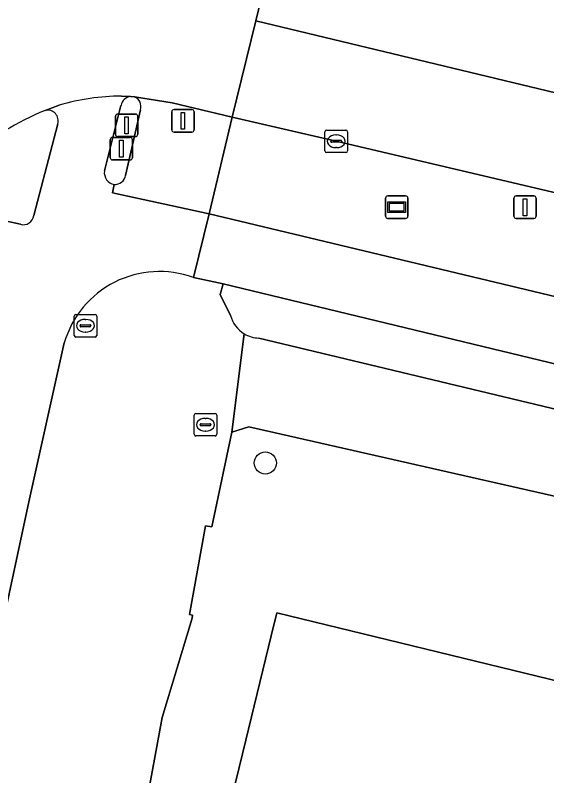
# Model space of a CAD drawing. Extents: x 162803 to 163818, y 381639 to 382475.
# Drawn here: x 163048.82 to 163072.4, y 382423.72 to 382457.46 of the extents above; entities that cross this region are included whole.
import ezdxf

# ---------------------------------------------------------------- set-up
doc = ezdxf.new("R2010")
doc.units = 0
for name, color, linetype in [('IMGEO_Berm_groen', 7, 'Continuous'), ('IMGEO_Boom', 7, 'Continuous'), ('IMGEO_Brandkraan', 7, 'Continuous'), ('IMGEO_Erf', 7, 'Continuous'), ('IMGEO_Fietspad_gesloten', 7, 'Continuous'), ('IMGEO_Fietspad_open', 7, 'Continuous'), ('IMGEO_Kolk', 7, 'Continuous'), ('IMGEO_Lichtmast', 7, 'Continuous'), ('IMGEO_Pand', 7, 'Continuous'), ('IMGEO_Rijbaan_regionaal_gesloten', 7, 'Continuous'), ('IMGEO_Rioolput', 7, 'Continuous'), ('IMGEO_Verkeerseiland_open', 7, 'Continuous'), ('IMGEO_Verkeersregelinstallatiepaal', 7, 'Continuous'), ('IMGEO_Verklikker', 7, 'Continuous'), ('IMGEO_Voetpad_open', 7, 'Continuous')]:
    doc.layers.add(name, color=color, linetype=linetype)

msp = doc.modelspace()

# ---------------------------------------------------------------- linework, layer by layer
at = {"layer": 'IMGEO_Berm_groen'}
for points in [[(163082.026, 382447.399), (163063.057, 382451.865), (163058.452, 382452.934), (163057.421, 382448.648), (163113.973, 382435.112)], [(163058.042, 382445.548), (163057.917, 382445.074), (163058.372, 382444.137)], [(163059.632, 382443.135), (163116.065, 382429.621), (163115.516, 382431.666), (163058.042, 382445.548)]]:
    msp.add_lwpolyline(points, dxfattribs=at)
for centre, radius, start, end in [((163059.668, 382444.473), 1.339, 194.547, 238.8753), ((163059.665, 382444.465), 1.331, 238.8028, 268.5695)]:
    msp.add_arc(centre, radius, start, end, dxfattribs=at)
at = {"layer": 'IMGEO_Boom'}
msp.add_circle((163059.917, 382437.595), 0.489, dxfattribs=at)
at = {"layer": 'IMGEO_Brandkraan'}
for p, q in [((163056.763, 382438.866), (163056.763, 382439.718)), ((163056.838, 382439.792), (163057.69, 382439.792)), ((163057.251, 382439.572), (163057.276, 382439.572)), ((163057.764, 382439.718), (163057.764, 382438.866)), ((163057.022, 382439.286), (163057.022, 382439.298)), ((163057.46, 382439.249), (163057.062, 382439.249)), ((163057.065, 382439.335), (163057.463, 382439.335)), ((163057.506, 382439.298), (163057.506, 382439.286)), ((163057.274, 382439.012), (163057.249, 382439.012)), ((163057.69, 382438.792), (163056.838, 382438.792))]:
    msp.add_line(p, q, dxfattribs=at)
for points in [[(163056.763, 382438.866), (163056.763, 382439.718)], [(163056.838, 382439.792), (163057.69, 382439.792)], [(163057.764, 382439.718), (163057.764, 382438.866)], [(163057.69, 382438.792), (163056.838, 382438.792)]]:
    msp.add_lwpolyline(points, dxfattribs=at)
for centre, radius, start, end in [((163056.84, 382439.716), 0.0765, 91.552, 178.448), ((163056.84, 382439.716), 0.0765, 91.552, 178.448), ((163057.688, 382439.716), 0.0765, 1.552, 88.448), ((163057.688, 382439.716), 0.0765, 1.552, 88.448), ((163057.062, 382439.295), 0.0403, 85.8775, 175.7526), ((163057.059, 382439.285), 0.0366, 178.938, 274.7102), ((163057.463, 382439.292), 0.043, 264.8664, 352.4533), ((163057.467, 382439.297), 0.0386, 1.7309, 96.639), ((163056.84, 382438.868), 0.0765, 181.552, 268.448), ((163056.84, 382438.868), 0.0765, 181.552, 268.448), ((163057.688, 382438.868), 0.0765, 271.552, 358.448), ((163057.688, 382438.868), 0.0765, 271.552, 358.448)]:
    msp.add_arc(centre, radius, start, end, dxfattribs=at)
for centre, major_axis, ratio, start_param, end_param in [((163057.25, 382439.292), (-0.387, 0.002), 0.722429, 4.712389, 7.853982), ((163057.275, 382439.292), (-0.39, 0.002), 0.717154, 1.570796, 4.712389)]:
    msp.add_ellipse(centre, major_axis=major_axis, ratio=ratio, start_param=start_param, end_param=end_param, dxfattribs=at)
at = {"layer": 'IMGEO_Erf'}
for points in [[(163108.694, 382396.964), (163109.688, 382402.897), (163112.543, 382420.938), (163112.75, 382422.426), (163113.395, 382426.511), (163102.776, 382429.01), (163081.558, 382434.002), (163076.134, 382435.357), (163059.186, 382439.194), (163058.429, 382438.955), (163057.549, 382434.766), (163057.269, 382434.813), (163056.547, 382430.876), (163056.692, 382430.848), (163056.668, 382430.717), (163055.342, 382426.312), (163054.592, 382422.204), (163054.372, 382422.252), (163052.737, 382414.344), (163051.991, 382410.736), (163051.66, 382410.862), (163048.783, 382397.461)], [(163052.803, 382373.333), (163062.233, 382412.073), (163060.72, 382412.442), (163056.185, 382413.546), (163059.045, 382425.293), (163060.173, 382429.928), (163060.422, 382430.951), (163074.154, 382427.608), (163073.45, 382424.716), (163078.908, 382423.387), (163080.205, 382428.713), (163080.693, 382428.594), (163080.347, 382427.171), (163101.063, 382422.129), (163107.213, 382420.632), (163107.581, 382422.143), (163108.064, 382422.025), (163104.397, 382406.934), (163103.858, 382407.056), (163104.264, 382408.73), (163075.707, 382415.682), (163064.719, 382370.542)]]:
    msp.add_lwpolyline(points, dxfattribs=at)
at = {"layer": 'IMGEO_Fietspad_gesloten'}
for points in [[(163057.421, 382448.648), (163056.725, 382445.818), (163058.042, 382445.548), (163115.516, 382431.666)], [(163113.973, 382435.112), (163057.421, 382448.648)]]:
    msp.add_lwpolyline(points, dxfattribs=at)
at = {"layer": 'IMGEO_Fietspad_open'}
for points in [[(163053.936, 382453.848), (163053.538, 382453.87)], [(163050.773, 382453.465), (163050.155, 382453.234)], [(163052.78, 382450.548), (163053.515, 382453.458)], [(163050.708, 382452.632), (163049.646, 382448.568)], [(163056.725, 382445.818), (163057.421, 382448.648), (163053.135, 382449.58), (163053.216, 382449.945)], [(163049.055, 382448.181), (163045.487, 382448.958)], [(163049.43, 382435.875), (163051.001, 382442.926)], [(163037.202, 382378.752), (163042.182, 382402.063), (163049.43, 382435.875)]]:
    msp.add_lwpolyline(points, dxfattribs=at)
for centre, radius, start, end in [((163053.598, 382443.818), 10.052, 90.3431, 106.3231), ((163053.995, 382453.363), 0.489, 96.8812, 168.7407), ((163050.259, 382452.774), 0.471, 342.4081, 102.7333), ((163053.313, 382450.474), 0.538, 172.095, 259.6428), ((163049.18, 382448.635), 0.471, 254.581, 351.8543), ((163055.214, 382441.699), 4.388, 69.8532, 163.7563)]:
    msp.add_arc(centre, radius, start, end, dxfattribs=at)
at = {"layer": 'IMGEO_Kolk'}
for p, q in [((163062.635, 382452.364), (163063.487, 382452.364)), ((163062.56, 382451.438), (163062.56, 382452.29)), ((163063.048, 382452.144), (163063.073, 382452.144)), ((163063.561, 382452.29), (163063.561, 382451.438)), ((163062.819, 382451.858), (163062.819, 382451.87)), ((163063.257, 382451.821), (163062.859, 382451.821)), ((163062.862, 382451.907), (163063.26, 382451.907)), ((163063.303, 382451.87), (163063.303, 382451.858)), ((163063.487, 382451.364), (163062.635, 382451.364)), ((163063.071, 382451.584), (163063.046, 382451.584))]:
    msp.add_line(p, q, dxfattribs=at)
for points in [[(163062.635, 382452.364), (163063.487, 382452.364)], [(163062.56, 382451.438), (163062.56, 382452.29)], [(163063.561, 382452.29), (163063.561, 382451.438)], [(163063.487, 382451.364), (163062.635, 382451.364)]]:
    msp.add_lwpolyline(points, dxfattribs=at)
for centre, radius, start, end in [((163062.637, 382452.288), 0.0765, 91.552, 178.448), ((163062.637, 382452.288), 0.0765, 91.552, 178.448), ((163063.485, 382452.288), 0.0765, 1.552, 88.448), ((163063.485, 382452.288), 0.0765, 1.552, 88.448), ((163062.859, 382451.867), 0.0403, 85.8775, 175.7526), ((163062.856, 382451.857), 0.0366, 178.938, 274.7102), ((163063.26, 382451.864), 0.043, 264.8664, 352.4533), ((163063.264, 382451.869), 0.0386, 1.7309, 96.639), ((163062.637, 382451.44), 0.0765, 181.552, 268.448), ((163062.637, 382451.44), 0.0765, 181.552, 268.448), ((163063.485, 382451.44), 0.0765, 271.552, 358.448), ((163063.485, 382451.44), 0.0765, 271.552, 358.448)]:
    msp.add_arc(centre, radius, start, end, dxfattribs=at)
for centre, major_axis, ratio, start_param, end_param in [((163063.047, 382451.864), (-0.387, 0.002), 0.722429, 4.712389, 7.853982), ((163063.072, 382451.864), (-0.39, 0.002), 0.717154, 1.570796, 4.712389)]:
    msp.add_ellipse(centre, major_axis=major_axis, ratio=ratio, start_param=start_param, end_param=end_param, dxfattribs=at)
at = {"layer": 'IMGEO_Lichtmast'}
for p, q in [((163070.939, 382448.539), (163070.939, 382449.339)), ((163070.939, 382449.339), (163070.939, 382448.539)), ((163071.039, 382449.439), (163071.829, 382449.439)), ((163071.829, 382449.439), (163071.039, 382449.439)), ((163071.929, 382449.339), (163071.929, 382448.539)), ((163071.929, 382448.539), (163071.929, 382449.339)), ((163071.829, 382448.439), (163071.039, 382448.439)), ((163071.039, 382448.439), (163071.829, 382448.439))]:
    msp.add_line(p, q, dxfattribs=at)
msp.add_lwpolyline([(163071.359, 382449.314), (163071.509, 382449.314), (163071.509, 382448.564), (163071.359, 382448.564), (163071.359, 382449.314)], dxfattribs=at)
for centre, start, end in [((163071.039, 382449.339), 90, 180), ((163071.039, 382449.339), 90, 180), ((163071.829, 382449.339), 0, 90), ((163071.829, 382449.339), 360, 90), ((163071.039, 382448.539), 180, 270), ((163071.039, 382448.539), 180, 270), ((163071.829, 382448.539), 270, 0), ((163071.829, 382448.539), 270, 0)]:
    msp.add_arc(centre, 0.1, start, end, dxfattribs=at)
at = {"layer": 'IMGEO_Pand'}
msp.add_lwpolyline([(163064.719, 382370.542), (163075.707, 382415.682), (163104.264, 382408.73), (163103.858, 382407.056), (163104.397, 382406.934), (163108.064, 382422.025), (163107.581, 382422.143), (163107.213, 382420.632), (163101.063, 382422.129), (163080.347, 382427.171), (163080.693, 382428.594), (163080.205, 382428.713), (163078.908, 382423.387), (163073.45, 382424.716), (163074.154, 382427.608), (163060.422, 382430.951), (163060.173, 382429.928), (163059.045, 382425.293), (163056.185, 382413.546), (163060.72, 382412.442), (163062.233, 382412.073), (163052.803, 382373.333)], dxfattribs=at)
at = {"layer": 'IMGEO_Rijbaan_regionaal_gesloten'}
for points in [[(163053.538, 382453.87), (163053.936, 382453.848), (163054.108, 382453.838), (163055.792, 382453.565), (163058.452, 382452.934), (163059.495, 382457.214), (163060.286, 382460.463), (163061.044, 382463.575), (163056.796, 382464.579), (163056.66, 382464.612), (163056.21, 382464.758)], [(163060.286, 382460.463), (163059.495, 382457.214), (163076.595, 382453.103), (163136.523, 382438.778), (163164.498, 382432.146), (163177.756, 382429.361), (163200.56, 382425.514), (163252.002, 382418.352), (163262.344, 382416.363), (163276.928, 382412.914), (163289.523, 382409.731), (163304.388, 382406.136), (163304.402, 382406.133), (163328.239, 382400.288), (163349.569, 382395.058), (163373.193, 382389.455), (163392.727, 382384.822), (163408.324, 382380.888), (163425.79, 382376.682), (163445.152, 382372.02), (163462.825, 382367.764), (163474.523, 382364.648), (163482.312, 382362.406)], [(163059.495, 382457.214), (163058.452, 382452.934), (163063.057, 382451.865), (163082.026, 382447.399), (163101.895, 382442.701), (163103.127, 382442.443), (163120.792, 382439.228), (163140.891, 382434.234), (163164.002, 382428.576), (163164.189, 382428.512), (163168.328, 382427.6)], [(163482.312, 382362.406), (163474.523, 382364.648), (163462.825, 382367.764), (163445.152, 382372.02), (163425.79, 382376.682), (163408.324, 382380.888), (163392.727, 382384.822), (163373.193, 382389.455), (163349.569, 382395.058), (163328.239, 382400.288), (163304.402, 382406.133), (163304.388, 382406.136), (163289.523, 382409.731), (163276.928, 382412.914), (163262.344, 382416.363), (163252.002, 382418.352), (163200.56, 382425.514), (163177.756, 382429.361), (163164.498, 382432.146), (163136.523, 382438.778), (163076.595, 382453.103), (163059.495, 382457.214)], [(163050.155, 382453.234), (163050.773, 382453.465)]]:
    msp.add_lwpolyline(points, dxfattribs=at)
for centre, radius, start, end in [((163053.598, 382443.818), 10.052, 90.3431, 106.3231), ((163054.941, 382441.489), 12.683, 112.1696, 130.4646)]:
    msp.add_arc(centre, radius, start, end, dxfattribs=at)
at = {"layer": 'IMGEO_Rioolput'}
for p, q in [((163051.439, 382443.256), (163051.439, 382444.108)), ((163051.514, 382444.182), (163052.366, 382444.182)), ((163051.927, 382443.962), (163051.952, 382443.962)), ((163052.44, 382444.108), (163052.44, 382443.256)), ((163051.698, 382443.676), (163051.698, 382443.688)), ((163052.136, 382443.639), (163051.738, 382443.639)), ((163051.741, 382443.725), (163052.139, 382443.725)), ((163052.182, 382443.688), (163052.182, 382443.676)), ((163051.95, 382443.402), (163051.925, 382443.402)), ((163052.366, 382443.182), (163051.514, 382443.182))]:
    msp.add_line(p, q, dxfattribs=at)
for points in [[(163051.439, 382443.256), (163051.439, 382444.108)], [(163051.514, 382444.182), (163052.366, 382444.182)], [(163052.44, 382444.108), (163052.44, 382443.256)], [(163052.366, 382443.182), (163051.514, 382443.182)]]:
    msp.add_lwpolyline(points, dxfattribs=at)
for centre, radius, start, end in [((163051.516, 382444.106), 0.0765, 91.552, 178.448), ((163051.516, 382444.106), 0.0765, 91.552, 178.448), ((163052.364, 382444.106), 0.0765, 1.552, 88.448), ((163052.364, 382444.106), 0.0765, 1.552, 88.448), ((163051.738, 382443.685), 0.0403, 85.8775, 175.7526), ((163051.735, 382443.675), 0.0366, 178.938, 274.7102), ((163052.139, 382443.682), 0.043, 264.8664, 352.4533), ((163052.143, 382443.687), 0.0386, 1.7309, 96.639), ((163051.516, 382443.258), 0.0765, 181.552, 268.448), ((163051.516, 382443.258), 0.0765, 181.552, 268.448), ((163052.364, 382443.258), 0.0765, 271.552, 358.448), ((163052.364, 382443.258), 0.0765, 271.552, 358.448)]:
    msp.add_arc(centre, radius, start, end, dxfattribs=at)
for centre, major_axis, ratio, start_param, end_param in [((163051.926, 382443.682), (-0.387, 0.002), 0.722429, 4.712389, 7.853982), ((163051.951, 382443.682), (-0.39, 0.002), 0.717154, 1.570796, 4.712389)]:
    msp.add_ellipse(centre, major_axis=major_axis, ratio=ratio, start_param=start_param, end_param=end_param, dxfattribs=at)
at = {"layer": 'IMGEO_Verkeerseiland_open'}
for points in [[(163054.108, 382453.838), (163053.936, 382453.848)], [(163053.515, 382453.458), (163052.78, 382450.548)], [(163053.717, 382450.349), (163054.373, 382453.261)], [(163049.646, 382448.568), (163050.708, 382452.632)], [(163045.487, 382448.958), (163049.055, 382448.181)]]:
    msp.add_lwpolyline(points, dxfattribs=at)
for centre, radius, start, end in [((163053.995, 382453.363), 0.489, 96.8812, 168.7407), ((163053.946, 382453.414), 0.454, 340.2787, 69.0573), ((163054.941, 382441.489), 12.683, 112.1696, 130.4646), ((163050.259, 382452.774), 0.471, 342.4081, 102.7333), ((163053.313, 382450.474), 0.538, 172.095, 259.6428), ((163053.238, 382450.43), 0.485, 267.3519, 350.4126), ((163049.18, 382448.635), 0.471, 254.581, 351.8543)]:
    msp.add_arc(centre, radius, start, end, dxfattribs=at)
at = {"layer": 'IMGEO_Verkeersregelinstallatiepaal'}
for p, q in [((163053.368, 382453.074), (163054.158, 382453.074)), ((163054.158, 382453.074), (163053.368, 382453.074)), ((163055.769, 382452.37), (163055.769, 382453.17)), ((163055.769, 382453.17), (163055.769, 382452.37)), ((163055.869, 382453.27), (163056.659, 382453.27)), ((163056.659, 382453.27), (163055.869, 382453.27)), ((163056.759, 382453.17), (163056.759, 382452.37)), ((163056.759, 382452.37), (163056.759, 382453.17)), ((163053.268, 382452.174), (163053.268, 382452.974)), ((163053.268, 382452.974), (163053.268, 382452.174)), ((163054.258, 382452.974), (163054.258, 382452.174)), ((163054.258, 382452.174), (163054.258, 382452.974)), ((163053.135, 382452.035), (163053.925, 382452.035)), ((163053.925, 382452.035), (163053.135, 382452.035)), ((163054.158, 382452.074), (163053.368, 382452.074)), ((163053.368, 382452.074), (163054.158, 382452.074)), ((163056.659, 382452.27), (163055.869, 382452.27)), ((163055.869, 382452.27), (163056.659, 382452.27)), ((163053.035, 382451.135), (163053.035, 382451.935)), ((163053.035, 382451.935), (163053.035, 382451.135)), ((163054.025, 382451.935), (163054.025, 382451.135)), ((163054.025, 382451.135), (163054.025, 382451.935)), ((163053.925, 382451.035), (163053.135, 382451.035)), ((163053.135, 382451.035), (163053.925, 382451.035))]:
    msp.add_line(p, q, dxfattribs=at)
for points in [[(163056.189, 382453.145), (163056.339, 382453.145), (163056.339, 382452.395), (163056.189, 382452.395), (163056.189, 382453.145)], [(163053.688, 382452.949), (163053.838, 382452.949), (163053.838, 382452.199), (163053.688, 382452.199), (163053.688, 382452.949)], [(163053.455, 382451.91), (163053.605, 382451.91), (163053.605, 382451.16), (163053.455, 382451.16), (163053.455, 382451.91)]]:
    msp.add_lwpolyline(points, dxfattribs=at)
for centre, start, end in [((163053.368, 382452.974), 90, 180), ((163053.368, 382452.974), 90, 180), ((163054.158, 382452.974), 0, 90), ((163054.158, 382452.974), 360, 90), ((163055.869, 382453.17), 90, 180), ((163055.869, 382453.17), 90, 180), ((163056.659, 382453.17), 0, 90), ((163056.659, 382453.17), 360, 90), ((163055.869, 382452.37), 180, 270), ((163055.869, 382452.37), 180, 270), ((163056.659, 382452.37), 270, 0), ((163056.659, 382452.37), 270, 0), ((163053.135, 382451.935), 90, 180), ((163053.135, 382451.935), 90, 180), ((163053.368, 382452.174), 180, 270), ((163053.368, 382452.174), 180, 270), ((163053.925, 382451.935), 0, 90), ((163053.925, 382451.935), 360, 90), ((163054.158, 382452.174), 270, 0), ((163054.158, 382452.174), 270, 0), ((163053.135, 382451.135), 180, 270), ((163053.135, 382451.135), 180, 270), ((163053.925, 382451.135), 270, 0), ((163053.925, 382451.135), 270, 0)]:
    msp.add_arc(centre, 0.1, start, end, dxfattribs=at)
at = {"layer": 'IMGEO_Verklikker'}
for p, q in [((163065.25, 382448.544), (163065.25, 382449.344)), ((163065.25, 382449.344), (163065.25, 382448.544)), ((163065.35, 382449.444), (163066.14, 382449.444)), ((163066.14, 382449.444), (163065.35, 382449.444)), ((163066.24, 382449.344), (163066.24, 382448.544)), ((163066.24, 382448.544), (163066.24, 382449.344)), ((163066.14, 382448.444), (163065.35, 382448.444)), ((163065.35, 382448.444), (163066.14, 382448.444))]:
    msp.add_line(p, q, dxfattribs=at)
for points in [[(163065.351, 382449.176), (163066.139, 382449.176), (163066.139, 382448.712), (163065.351, 382448.712), (163065.351, 382449.176)], [(163065.416, 382449.111), (163065.416, 382448.777), (163066.074, 382448.777), (163066.074, 382449.111), (163065.416, 382449.111)]]:
    msp.add_lwpolyline(points, dxfattribs=at)
for centre, start, end in [((163065.35, 382449.344), 90, 180), ((163065.35, 382449.344), 90, 180), ((163066.14, 382449.344), 0, 90), ((163066.14, 382449.344), 360, 90), ((163065.35, 382448.544), 180, 270), ((163065.35, 382448.544), 180, 270), ((163066.14, 382448.544), 270, 0), ((163066.14, 382448.544), 270, 0)]:
    msp.add_arc(centre, 0.1, start, end, dxfattribs=at)
at = {"layer": 'IMGEO_Voetpad_open'}
for points in [[(163058.452, 382452.934), (163055.792, 382453.565), (163054.108, 382453.838)], [(163054.373, 382453.261), (163053.717, 382450.349)], [(163053.216, 382449.945), (163053.135, 382449.58), (163057.421, 382448.648), (163058.452, 382452.934)], [(163058.372, 382444.137), (163057.917, 382445.074), (163058.042, 382445.548), (163056.725, 382445.818)], [(163048.422, 382397.537), (163048.783, 382397.461), (163051.66, 382410.862), (163051.991, 382410.736), (163052.737, 382414.344), (163054.372, 382422.252), (163054.592, 382422.204), (163055.342, 382426.312), (163056.668, 382430.717), (163056.692, 382430.848), (163056.547, 382430.876), (163057.269, 382434.813), (163057.549, 382434.766), (163058.429, 382438.955), (163058.976, 382443.327)], [(163058.976, 382443.327), (163058.429, 382438.955), (163059.186, 382439.194), (163076.134, 382435.357), (163081.558, 382434.002), (163102.776, 382429.01), (163113.395, 382426.511), (163116.24, 382425.96)], [(163051.001, 382442.926), (163049.43, 382435.875), (163042.182, 382402.063), (163037.202, 382378.752)], [(163116.065, 382429.621), (163059.632, 382443.135)]]:
    msp.add_lwpolyline(points, dxfattribs=at)
for centre, radius, start, end in [((163053.946, 382453.414), 0.454, 340.2787, 69.0573), ((163053.238, 382450.43), 0.485, 267.3519, 350.4126), ((163055.214, 382441.699), 4.388, 69.8532, 163.7563), ((163059.668, 382444.473), 1.339, 194.547, 238.8753), ((163059.665, 382444.465), 1.331, 238.8028, 268.5695)]:
    msp.add_arc(centre, radius, start, end, dxfattribs=at)

doc.saveas('drawing.dxf')
